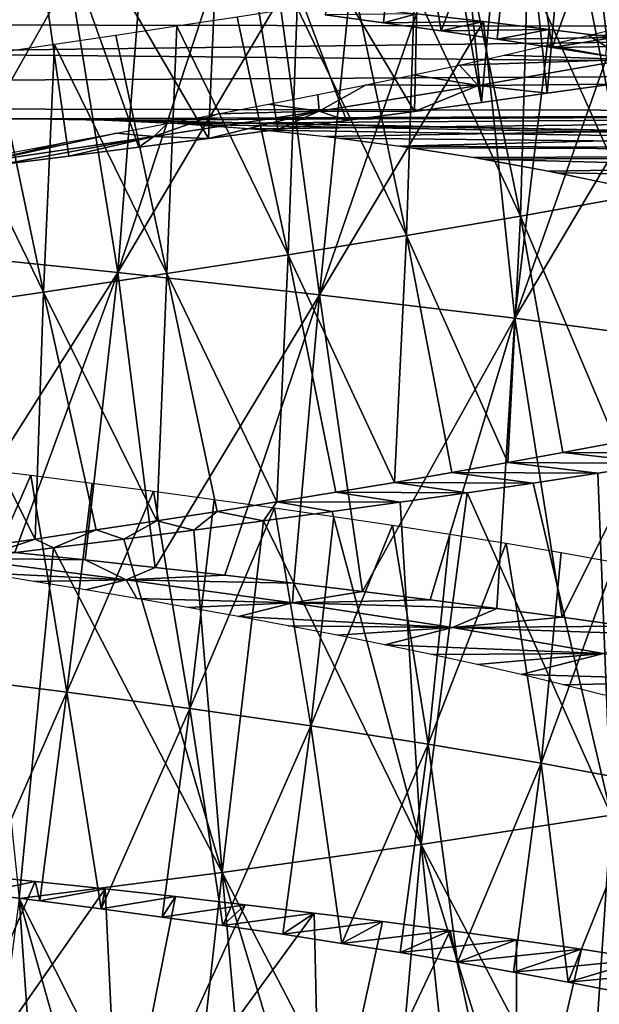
# Model space of a CAD drawing. Header units: millimetres. Extents: x -161 to 161, y -94 to 1149.
# Tile 854 of 1056: x 44.51 to 47.42, y 443.28 to 448.22. Entities that reach past the tile are written whole.
import ezdxf

# ---------------------------------------------------------------- set-up
doc = ezdxf.new("R2010")
doc.units = ezdxf.units.MM
doc.header["$LTSCALE"] = 81.481481
for name, color, linetype in [('43', 7, 'CONTINUOUS'), ('44', 7, 'CONTINUOUS'), ('85', 7, 'CONTINUOUS'), ('86', 7, 'CONTINUOUS'), ('87', 7, 'CONTINUOUS'), ('88', 7, 'CONTINUOUS')]:
    doc.layers.add(name, color=color, linetype=linetype)

msp = doc.modelspace()

# ---------------------------------------------------------------- linework, layer by layer
at = {"layer": '43', "color": 7, "linetype": 'CONTINUOUS', "true_color": 0xaaaaaa}
for points in [[(53, 448.396, -10.9496), (53, 448.1778, -10.685), (24.2, 448.2317, -10.7516), (53, 448.396, -10.9496)], [(53, 448.1778, -10.685), (53, 447.9648, -10.4157), (24.2, 448.2317, -10.7516), (53, 448.1778, -10.685)], [(24.2, 448.2317, -10.7516), (53, 447.9648, -10.4157), (24.2, 447.8095, -10.2126), (24.2, 448.2317, -10.7516)], [(53, 447.9648, -10.4157), (53, 447.757, -10.1418), (24.2, 447.8095, -10.2126), (53, 447.9648, -10.4157)], [(24.2, 447.8095, -10.2126), (53, 447.757, -10.1418), (44.6661, 447.7231, -10.0967), (24.2, 447.8095, -10.2126)], [(44.3065, 447.7225, -10.0959), (24.2, 447.8095, -10.2126), (44.6661, 447.7231, -10.0967), (44.3065, 447.7225, -10.0959)], [(53, 447.757, -10.1418), (53, 447.5544, -9.8633), (44.6661, 447.7231, -10.0967), (53, 447.757, -10.1418)], [(44.6661, 447.7231, -10.0967), (53, 447.5544, -9.8633), (45.0249, 447.7141, -10.0844), (44.6661, 447.7231, -10.0967)], [(45.0249, 447.7141, -10.0844), (53, 447.5544, -9.8633), (45.3841, 447.6952, -10.0588), (45.0249, 447.7141, -10.0844)], [(45.3841, 447.6952, -10.0588), (53, 447.5544, -9.8633), (45.7446, 447.6663, -10.0193), (45.3841, 447.6952, -10.0588)], [(45.7446, 447.6663, -10.0193), (53, 447.5544, -9.8633), (46.1074, 447.6275, -9.9658), (45.7446, 447.6663, -10.0193)], [(46.1074, 447.6275, -9.9658), (53, 447.5544, -9.8633), (46.4721, 447.5792, -9.8988), (46.1074, 447.6275, -9.9658)], [(46.4721, 447.5792, -9.8988), (53, 447.5544, -9.8633), (46.838, 447.5213, -9.8175), (46.4721, 447.5792, -9.8988)], [(53, 447.5544, -9.8633), (53, 447.357, -9.5802), (46.838, 447.5213, -9.8175), (53, 447.5544, -9.8633)], [(46.838, 447.5213, -9.8175), (53, 447.357, -9.5802), (47.204, 447.4537, -9.7211), (46.838, 447.5213, -9.8175)], [(47.204, 447.4537, -9.7211), (53, 447.357, -9.5802), (47.5694, 447.3761, -9.6089), (47.204, 447.4537, -9.7211)]]:
    msp.add_3dface(points, dxfattribs=at)
at = {"layer": '44', "color": 7, "linetype": 'CONTINUOUS', "true_color": 0xaaaaaa}
for points in [[(53, 448.1778, 10.685), (53, 448.396, 10.9496), (24.2, 448.2317, 10.7516), (53, 448.1778, 10.685)], [(24.2, 447.8095, 10.2126), (53, 448.1778, 10.685), (24.2, 448.2317, 10.7516), (24.2, 447.8095, 10.2126)], [(53, 447.9648, 10.4157), (53, 448.1778, 10.685), (24.2, 447.8095, 10.2126), (53, 447.9648, 10.4157)], [(53, 447.757, 10.1418), (53, 447.9648, 10.4157), (24.2, 447.8095, 10.2126), (53, 447.757, 10.1418)], [(44.5662, 447.7238, 10.0975), (53, 447.757, 10.1418), (24.2, 447.8095, 10.2126), (44.5662, 447.7238, 10.0975)], [(44.197, 447.7205, 10.0932), (44.5662, 447.7238, 10.0975), (24.2, 447.8095, 10.2126), (44.197, 447.7205, 10.0932)], [(44.9349, 447.717, 10.0884), (53, 447.757, 10.1418), (44.5662, 447.7238, 10.0975), (44.9349, 447.717, 10.0884)], [(45.3033, 447.7001, 10.0655), (53, 447.757, 10.1418), (44.9349, 447.717, 10.0884), (45.3033, 447.7001, 10.0655)], [(45.6723, 447.673, 10.0284), (53, 447.757, 10.1418), (45.3033, 447.7001, 10.0655), (45.6723, 447.673, 10.0284)], [(46.0425, 447.6353, 9.9766), (53, 447.757, 10.1418), (45.6723, 447.673, 10.0284), (46.0425, 447.6353, 9.9766)], [(46.4146, 447.5875, 9.9103), (53, 447.757, 10.1418), (46.0425, 447.6353, 9.9766), (46.4146, 447.5875, 9.9103)], [(53, 447.5544, 9.8633), (53, 447.757, 10.1418), (46.4146, 447.5875, 9.9103), (53, 447.5544, 9.8633)], [(46.7881, 447.5297, 9.8293), (53, 447.5544, 9.8633), (46.4146, 447.5875, 9.9103), (46.7881, 447.5297, 9.8293)], [(47.1621, 447.4619, 9.7329), (53, 447.5544, 9.8633), (46.7881, 447.5297, 9.8293), (47.1621, 447.4619, 9.7329)], [(47.5359, 447.3838, 9.6201), (53, 447.5544, 9.8633), (47.1621, 447.4619, 9.7329), (47.5359, 447.3838, 9.6201)]]:
    msp.add_3dface(points, dxfattribs=at)
at = {"layer": '85', "color": 7, "linetype": 'CONTINUOUS', "true_color": 0xaaaaaa}
for points in [[(47.5612, 448.1917, 3.4232), (48.2405, 448.1531, 4.4218), (47.3628, 448.1421, 3.5895), (47.5612, 448.1917, 3.4232)], [(47.3628, 448.1421, 3.5895), (47.5569, 448.0221, 4.9161), (47.1553, 448.0926, 3.7444), (47.3628, 448.1421, 3.5895)], [(48.2405, 448.1531, 4.4218), (47.5569, 448.0221, 4.9161), (47.3628, 448.1421, 3.5895), (48.2405, 448.1531, 4.4218)], [(47.1553, 448.0926, 3.7444), (47.5569, 448.0221, 4.9161), (46.9391, 448.0431, 3.8874), (47.1553, 448.0926, 3.7444)], [(46.9391, 448.0431, 3.8874), (47.5569, 448.0221, 4.9161), (46.7151, 447.9936, 4.018), (46.9391, 448.0431, 3.8874)], [(46.7151, 447.9936, 4.018), (46.8084, 447.8915, 5.3055), (46.484, 447.9442, 4.1357), (46.7151, 447.9936, 4.018)], [(47.5569, 448.0221, 4.9161), (46.8084, 447.8915, 5.3055), (46.7151, 447.9936, 4.018), (47.5569, 448.0221, 4.9161)], [(46.8084, 447.8915, 5.3055), (47.5569, 448.0221, 4.9161), (47.4788, 447.8984, 6.3196), (46.8084, 447.8915, 5.3055)], [(46.484, 447.9442, 4.1357), (46.8084, 447.8915, 5.3055), (46.2468, 447.895, 4.2401), (46.484, 447.9442, 4.1357)], [(46.2468, 447.895, 4.2401), (46.0109, 447.7622, 5.5821), (46.0042, 447.8459, 4.3309), (46.2468, 447.895, 4.2401)], [(46.8084, 447.8915, 5.3055), (46.0109, 447.7622, 5.5821), (46.2468, 447.895, 4.2401), (46.8084, 447.8915, 5.3055)], [(46.0109, 447.7622, 5.5821), (46.8084, 447.8915, 5.3055), (46.4891, 447.7608, 6.694), (46.0109, 447.7622, 5.5821)], [(46.4891, 447.7608, 6.694), (46.8084, 447.8915, 5.3055), (46.8251, 447.8064, 6.5859), (46.4891, 447.7608, 6.694)], [(47.1552, 447.8523, 6.4611), (46.8084, 447.8915, 5.3055), (47.4788, 447.8984, 6.3196), (47.1552, 447.8523, 6.4611)], [(46.8251, 447.8064, 6.5859), (46.8084, 447.8915, 5.3055), (47.1552, 447.8523, 6.4611), (46.8251, 447.8064, 6.5859)], [(46.0042, 447.8459, 4.3309), (46.0109, 447.7622, 5.5821), (45.7569, 447.7971, 4.4078), (46.0042, 447.8459, 4.3309)], [(45.7569, 447.7971, 4.4078), (46.0109, 447.7622, 5.5821), (45.5057, 447.7485, 4.4705), (45.7569, 447.7971, 4.4078)], [(45.1814, 447.6346, 5.7395), (46.0109, 447.7622, 5.5821), (45.4557, 447.6256, 6.9142), (45.1814, 447.6346, 5.7395)], [(46.0109, 447.7622, 5.5821), (45.1814, 447.6346, 5.7395), (45.5057, 447.7485, 4.4705), (46.0109, 447.7622, 5.5821)], [(45.5057, 447.7485, 4.4705), (45.1814, 447.6346, 5.7395), (45.2515, 447.7001, 4.519), (45.5057, 447.7485, 4.4705)], [(45.4557, 447.6256, 6.9142), (46.0109, 447.7622, 5.5821), (45.8034, 447.6703, 6.8583), (45.4557, 447.6256, 6.9142)], [(45.8034, 447.6703, 6.8583), (46.0109, 447.7622, 5.5821), (46.1482, 447.7154, 6.7848), (45.8034, 447.6703, 6.8583)], [(46.1482, 447.7154, 6.7848), (46.0109, 447.7622, 5.5821), (46.4891, 447.7608, 6.694), (46.1482, 447.7154, 6.7848)], [(45.2515, 447.7001, 4.519), (45.1814, 447.6346, 5.7395), (44.9953, 447.6521, 4.5531), (45.2515, 447.7001, 4.519)], [(45.1814, 447.6346, 5.7395), (44.3374, 447.5093, 5.7746), (44.9953, 447.6521, 4.5531), (45.1814, 447.6346, 5.7395)], [(44.9953, 447.6521, 4.5531), (44.3374, 447.5093, 5.7746), (44.7378, 447.6044, 4.5726), (44.9953, 447.6521, 4.5531)], [(44.3374, 447.5093, 5.7746), (45.1814, 447.6346, 5.7395), (44.4042, 447.4939, 6.9762), (44.3374, 447.5093, 5.7746)], [(44.7378, 447.6044, 4.5726), (44.3374, 447.5093, 5.7746), (44.4798, 447.557, 4.5776), (44.7378, 447.6044, 4.5726)], [(44.4042, 447.4939, 6.9762), (45.1814, 447.6346, 5.7395), (44.7555, 447.5374, 6.9732), (44.4042, 447.4939, 6.9762)], [(44.7555, 447.5374, 6.9732), (45.1814, 447.6346, 5.7395), (45.1061, 447.5813, 6.9525), (44.7555, 447.5374, 6.9732)], [(45.1061, 447.5813, 6.9525), (45.1814, 447.6346, 5.7395), (45.4557, 447.6256, 6.9142), (45.1061, 447.5813, 6.9525)], [(44.8372, 445.5118, -7.1008), (44.1993, 445.52, -5.8989), (44.4854, 445.5487, -7.107), (44.8372, 445.5118, -7.1008)], [(45.0439, 445.4115, -5.8869), (44.1993, 445.52, -5.8989), (44.8372, 445.5118, -7.1008), (45.0439, 445.4115, -5.8869)], [(44.1993, 445.52, -5.8989), (45.0439, 445.4115, -5.8869), (44.3207, 445.4462, -4.7055), (44.1993, 445.52, -5.8989)], [(45.1882, 445.4739, -7.0769), (45.0439, 445.4115, -5.8869), (44.8372, 445.5118, -7.1008), (45.1882, 445.4739, -7.0769)], [(45.5376, 445.435, -7.0354), (45.0439, 445.4115, -5.8869), (45.1882, 445.4739, -7.0769), (45.5376, 445.435, -7.0354)], [(44.3207, 445.4462, -4.7055), (45.0439, 445.4115, -5.8869), (44.5804, 445.4041, -4.7106), (44.3207, 445.4462, -4.7055)], [(45.8847, 445.395, -6.9765), (45.0439, 445.4115, -5.8869), (45.5376, 445.435, -7.0354), (45.8847, 445.395, -6.9765)], [(44.5804, 445.4041, -4.7106), (45.0439, 445.4115, -5.8869), (44.8397, 445.3611, -4.701), (44.5804, 445.4041, -4.7106)], [(44.8397, 445.3611, -4.701), (45.0439, 445.4115, -5.8869), (45.0977, 445.3174, -4.6768), (44.8397, 445.3611, -4.701)], [(45.877, 445.2961, -5.7527), (45.0439, 445.4115, -5.8869), (45.8847, 445.395, -6.9765), (45.877, 445.2961, -5.7527)], [(45.0439, 445.4115, -5.8869), (45.877, 445.2961, -5.7527), (45.0977, 445.3174, -4.6768), (45.0439, 445.4115, -5.8869)], [(46.2285, 445.3539, -6.9003), (45.877, 445.2961, -5.7527), (45.8847, 445.395, -6.9765), (46.2285, 445.3539, -6.9003)], [(46.5681, 445.3118, -6.807), (45.877, 445.2961, -5.7527), (46.2285, 445.3539, -6.9003), (46.5681, 445.3118, -6.807)], [(45.0977, 445.3174, -4.6768), (45.877, 445.2961, -5.7527), (45.3535, 445.2729, -4.6383), (45.0977, 445.3174, -4.6768)], [(45.3535, 445.2729, -4.6383), (45.877, 445.2961, -5.7527), (45.6066, 445.2276, -4.5856), (45.3535, 445.2729, -4.6383)], [(45.877, 445.2961, -5.7527), (46.681, 445.1734, -5.4998), (45.6066, 445.2276, -4.5856), (45.877, 445.2961, -5.7527)], [(46.9023, 445.2687, -6.6968), (45.877, 445.2961, -5.7527), (46.5681, 445.3118, -6.807), (46.9023, 445.2687, -6.6968)], [(46.681, 445.1734, -5.4998), (45.877, 445.2961, -5.7527), (46.9023, 445.2687, -6.6968), (46.681, 445.1734, -5.4998)], [(45.6066, 445.2276, -4.5856), (46.681, 445.1734, -5.4998), (45.8562, 445.1814, -4.5188), (45.6066, 445.2276, -4.5856)], [(47.2304, 445.2244, -6.5699), (46.681, 445.1734, -5.4998), (46.9023, 445.2687, -6.6968), (47.2304, 445.2244, -6.5699)], [(47.5513, 445.1791, -6.4266), (46.681, 445.1734, -5.4998), (47.2304, 445.2244, -6.5699), (47.5513, 445.1791, -6.4266)], [(45.8562, 445.1814, -4.5188), (46.681, 445.1734, -5.4998), (46.1015, 445.1343, -4.4382), (45.8562, 445.1814, -4.5188)], [(47.8646, 445.1327, -6.2673), (46.681, 445.1734, -5.4998), (47.5513, 445.1791, -6.4266), (47.8646, 445.1327, -6.2673)], [(46.1015, 445.1343, -4.4382), (46.681, 445.1734, -5.4998), (46.3416, 445.0863, -4.3439), (46.1015, 445.1343, -4.4382)], [(46.681, 445.1734, -5.4998), (47.4384, 445.0431, -5.1327), (46.3416, 445.0863, -4.3439), (46.681, 445.1734, -5.4998)], [(47.4384, 445.0431, -5.1327), (46.681, 445.1734, -5.4998), (47.8646, 445.1327, -6.2673), (47.4384, 445.0431, -5.1327)], [(46.3416, 445.0863, -4.3439), (47.4384, 445.0431, -5.1327), (46.5758, 445.0375, -4.2362), (46.3416, 445.0863, -4.3439)], [(46.5758, 445.0375, -4.2362), (47.4384, 445.0431, -5.1327), (46.8035, 444.9877, -4.1155), (46.5758, 445.0375, -4.2362)], [(46.8035, 444.9877, -4.1155), (47.4384, 445.0431, -5.1327), (47.0241, 444.937, -3.9821), (46.8035, 444.9877, -4.1155)], [(47.4384, 445.0431, -5.1327), (48.1338, 444.9053, -4.6602), (47.0241, 444.937, -3.9821), (47.4384, 445.0431, -5.1327)], [(47.0241, 444.937, -3.9821), (48.1338, 444.9053, -4.6602), (47.2368, 444.8854, -3.8366), (47.0241, 444.937, -3.9821)], [(47.2368, 444.8854, -3.8366), (48.1338, 444.9053, -4.6602), (47.4409, 444.8329, -3.6794), (47.2368, 444.8854, -3.8366)]]:
    msp.add_3dface(points, dxfattribs=at)
at = {"layer": '86', "color": 7, "linetype": 'CONTINUOUS', "true_color": 0xaaaaaa}
for points in [[(46.3348, 448.2055, -5.5134), (46.4996, 448.2499, -6.7187), (46.0417, 448.2462, -5.6019), (46.3348, 448.2055, -5.5134)], [(46.8357, 448.2112, -6.61), (46.4996, 448.2499, -6.7187), (46.3348, 448.2055, -5.5134), (46.8357, 448.2112, -6.61)], [(46.6229, 448.1645, -5.4094), (46.8357, 448.2112, -6.61), (46.3348, 448.2055, -5.5134), (46.6229, 448.1645, -5.4094)], [(47.166, 448.172, -6.4844), (46.8357, 448.2112, -6.61), (46.6229, 448.1645, -5.4094), (47.166, 448.172, -6.4844)], [(46.9051, 448.1231, -5.2904), (47.166, 448.172, -6.4844), (46.6229, 448.1645, -5.4094), (46.9051, 448.1231, -5.2904)], [(47.4894, 448.1324, -6.3422), (47.166, 448.172, -6.4844), (46.9051, 448.1231, -5.2904), (47.4894, 448.1324, -6.3422)], [(47.1806, 448.0812, -5.1567), (47.4894, 448.1324, -6.3422), (46.9051, 448.1231, -5.2904), (47.1806, 448.0812, -5.1567)], [(47.8052, 448.0924, -6.1837), (47.4894, 448.1324, -6.3422), (47.1806, 448.0812, -5.1567), (47.8052, 448.0924, -6.1837)], [(47.4486, 448.039, -5.0088), (47.8052, 448.0924, -6.1837), (47.1806, 448.0812, -5.1567), (47.4486, 448.039, -5.0088)], [(47.2337, 446.0501, 5.0453), (48.0341, 446.0455, 5.9726), (47.5009, 446.101, 4.8953), (47.2337, 446.0501, 5.0453)], [(46.9587, 445.9996, 5.1811), (47.7256, 445.9955, 6.141), (47.2337, 446.0501, 5.0453), (46.9587, 445.9996, 5.1811)], [(47.7256, 445.9955, 6.141), (48.0341, 446.0455, 5.9726), (47.2337, 446.0501, 5.0453), (47.7256, 445.9955, 6.141)], [(46.6766, 445.9495, 5.3021), (47.409, 445.946, 6.2937), (46.9587, 445.9996, 5.1811), (46.6766, 445.9495, 5.3021)], [(47.409, 445.946, 6.2937), (47.7256, 445.9955, 6.141), (46.9587, 445.9996, 5.1811), (47.409, 445.946, 6.2937)], [(46.3886, 445.9, 5.408), (47.0851, 445.897, 6.4301), (46.6766, 445.9495, 5.3021), (46.3886, 445.9, 5.408)], [(47.0851, 445.897, 6.4301), (47.409, 445.946, 6.2937), (46.6766, 445.9495, 5.3021), (47.0851, 445.897, 6.4301)], [(46.0957, 445.8511, 5.4983), (46.7547, 445.8486, 6.5498), (46.3886, 445.9, 5.408), (46.0957, 445.8511, 5.4983)], [(46.7547, 445.8486, 6.5498), (47.0851, 445.897, 6.4301), (46.3886, 445.9, 5.408), (46.7547, 445.8486, 6.5498)], [(45.799, 445.8028, 5.5728), (46.4185, 445.8009, 6.6527), (46.0957, 445.8511, 5.4983), (45.799, 445.8028, 5.5728)], [(46.4185, 445.8009, 6.6527), (46.7547, 445.8486, 6.5498), (46.0957, 445.8511, 5.4983), (46.4185, 445.8009, 6.6527)], [(45.4992, 445.7553, 5.6314), (45.7318, 445.7071, 6.8075), (45.799, 445.8028, 5.5728), (45.4992, 445.7553, 5.6314)], [(45.7318, 445.7071, 6.8075), (46.0773, 445.7537, 6.7387), (45.799, 445.8028, 5.5728), (45.7318, 445.7071, 6.8075)], [(46.0773, 445.7537, 6.7387), (46.4185, 445.8009, 6.6527), (45.799, 445.8028, 5.5728), (46.0773, 445.7537, 6.7387)], [(45.1968, 445.7084, 5.6741), (45.383, 445.6612, 6.8589), (45.4992, 445.7553, 5.6314), (45.1968, 445.7084, 5.6741)], [(45.383, 445.6612, 6.8589), (45.7318, 445.7071, 6.8075), (45.4992, 445.7553, 5.6314), (45.383, 445.6612, 6.8589)], [(44.8923, 445.6622, 5.7008), (45.032, 445.6161, 6.8928), (45.1968, 445.7084, 5.6741), (44.8923, 445.6622, 5.7008)], [(45.032, 445.6161, 6.8928), (45.383, 445.6612, 6.8589), (45.1968, 445.7084, 5.6741), (45.032, 445.6161, 6.8928)], [(44.5864, 445.6166, 5.7114), (44.6796, 445.5717, 6.9089), (44.8923, 445.6622, 5.7008), (44.5864, 445.6166, 5.7114)], [(44.6796, 445.5717, 6.9089), (45.032, 445.6161, 6.8928), (44.8923, 445.6622, 5.7008), (44.6796, 445.5717, 6.9089)], [(44.2801, 445.5717, 5.7058), (44.3269, 445.5281, 6.9071), (44.5864, 445.6166, 5.7114), (44.2801, 445.5717, 5.7058)], [(44.3269, 445.5281, 6.9071), (44.6796, 445.5717, 6.9089), (44.5864, 445.6166, 5.7114), (44.3269, 445.5281, 6.9071)], [(44.5863, 443.8992, -7.2146), (44.2337, 443.9354, -7.2073), (44.3031, 443.841, -6.0127), (44.5863, 443.8992, -7.2146)], [(44.6105, 443.8022, -6.018), (44.5863, 443.8992, -7.2146), (44.3031, 443.841, -6.0127), (44.6105, 443.8022, -6.018)], [(44.9388, 443.8617, -7.2041), (44.5863, 443.8992, -7.2146), (44.6105, 443.8022, -6.018), (44.9388, 443.8617, -7.2041)], [(44.9176, 443.7621, -6.007), (44.9388, 443.8617, -7.2041), (44.6105, 443.8022, -6.018), (44.9176, 443.7621, -6.007)], [(45.2902, 443.8228, -7.1759), (44.9388, 443.8617, -7.2041), (44.9176, 443.7621, -6.007), (45.2902, 443.8228, -7.1759)], [(45.2236, 443.7207, -5.9797), (45.2902, 443.8228, -7.1759), (44.9176, 443.7621, -6.007), (45.2236, 443.7207, -5.9797)], [(45.6398, 443.7824, -7.1301), (45.2902, 443.8228, -7.1759), (45.2236, 443.7207, -5.9797), (45.6398, 443.7824, -7.1301)], [(45.5276, 443.678, -5.9364), (45.6398, 443.7824, -7.1301), (45.2236, 443.7207, -5.9797), (45.5276, 443.678, -5.9364)], [(45.9865, 443.7407, -7.0669), (45.6398, 443.7824, -7.1301), (45.5276, 443.678, -5.9364), (45.9865, 443.7407, -7.0669)], [(45.8286, 443.634, -5.8772), (45.9865, 443.7407, -7.0669), (45.5276, 443.678, -5.9364), (45.8286, 443.634, -5.8772)], [(46.3296, 443.6975, -6.9865), (45.9865, 443.7407, -7.0669), (45.8286, 443.634, -5.8772), (46.3296, 443.6975, -6.9865)], [(46.1258, 443.5887, -5.8023), (46.3296, 443.6975, -6.9865), (45.8286, 443.634, -5.8772), (46.1258, 443.5887, -5.8023)], [(46.668, 443.6528, -6.8891), (46.3296, 443.6975, -6.9865), (46.1258, 443.5887, -5.8023), (46.668, 443.6528, -6.8891)], [(46.4185, 443.5421, -5.712), (46.668, 443.6528, -6.8891), (46.1258, 443.5887, -5.8023), (46.4185, 443.5421, -5.712)], [(47.001, 443.6067, -6.7747), (46.668, 443.6528, -6.8891), (46.4185, 443.5421, -5.712), (47.001, 443.6067, -6.7747)], [(46.7057, 443.4942, -5.6063), (47.001, 443.6067, -6.7747), (46.4185, 443.5421, -5.712), (46.7057, 443.4942, -5.6063)], [(47.3275, 443.559, -6.6437), (47.001, 443.6067, -6.7747), (46.7057, 443.4942, -5.6063), (47.3275, 443.559, -6.6437)], [(46.9866, 443.4449, -5.4855), (47.3275, 443.559, -6.6437), (46.7057, 443.4942, -5.6063), (46.9866, 443.4449, -5.4855)], [(47.6469, 443.51, -6.4962), (47.3275, 443.559, -6.6437), (46.9866, 443.4449, -5.4855), (47.6469, 443.51, -6.4962)], [(47.2604, 443.3943, -5.35), (47.6469, 443.51, -6.4962), (46.9866, 443.4449, -5.4855), (47.2604, 443.3943, -5.35)], [(47.9583, 443.4594, -6.3329), (47.6469, 443.51, -6.4962), (47.2604, 443.3943, -5.35), (47.9583, 443.4594, -6.3329)], [(47.5266, 443.3424, -5.2003), (47.9583, 443.4594, -6.3329), (47.2604, 443.3943, -5.35), (47.5266, 443.3424, -5.2003)]]:
    msp.add_3dface(points, dxfattribs=at)
at = {"layer": '87', "color": 7, "linetype": 'CONTINUOUS', "true_color": 0xaaaaaa}
for points in [[(46.4891, 447.7608, 6.694), (46.5287, 449.5, 6.6995), (45.5315, 449.3736, 6.9234), (46.4891, 447.7608, 6.694)], [(46.5287, 449.5, 6.6995), (46.4891, 447.7608, 6.694), (46.8251, 447.8064, 6.5859), (46.5287, 449.5, 6.6995)], [(46.6542, 449.5, 6.6602), (46.5287, 449.5, 6.6995), (46.8251, 447.8064, 6.5859), (46.6542, 449.5, 6.6602)], [(46.9798, 449.5, 6.5457), (46.6542, 449.5, 6.6602), (46.8251, 447.8064, 6.5859), (46.9798, 449.5, 6.5457)], [(46.9798, 449.5, 6.5457), (46.8251, 447.8064, 6.5859), (47.1552, 447.8523, 6.4611), (46.9798, 449.5, 6.5457)], [(47.3002, 449.5, 6.4151), (46.9798, 449.5, 6.5457), (47.1552, 447.8523, 6.4611), (47.3002, 449.5, 6.4151)], [(47.3002, 449.5, 6.4151), (47.1552, 447.8523, 6.4611), (47.4788, 447.8984, 6.3196), (47.3002, 449.5, 6.4151)], [(47.6145, 449.5, 6.2685), (47.3002, 449.5, 6.4151), (47.4788, 447.8984, 6.3196), (47.6145, 449.5, 6.2685)], [(45.4557, 447.6256, 6.9142), (45.5315, 449.3736, 6.9234), (44.5123, 449.2471, 6.9996), (45.4557, 447.6256, 6.9142)], [(45.4557, 447.6256, 6.9142), (45.8034, 447.6703, 6.8583), (45.5315, 449.3736, 6.9234), (45.4557, 447.6256, 6.9142)], [(45.8034, 447.6703, 6.8583), (46.1482, 447.7154, 6.7848), (45.5315, 449.3736, 6.9234), (45.8034, 447.6703, 6.8583)], [(46.1482, 447.7154, 6.7848), (46.4891, 447.7608, 6.694), (45.5315, 449.3736, 6.9234), (46.1482, 447.7154, 6.7848)], [(44.4042, 447.4939, 6.9762), (44.5123, 449.2471, 6.9996), (43.4929, 449.1209, 6.9258), (44.4042, 447.4939, 6.9762)], [(44.4042, 447.4939, 6.9762), (44.7555, 447.5374, 6.9732), (44.5123, 449.2471, 6.9996), (44.4042, 447.4939, 6.9762)], [(44.7555, 447.5374, 6.9732), (45.1061, 447.5813, 6.9525), (44.5123, 449.2471, 6.9996), (44.7555, 447.5374, 6.9732)], [(45.1061, 447.5813, 6.9525), (45.4557, 447.6256, 6.9142), (44.5123, 449.2471, 6.9996), (45.1061, 447.5813, 6.9525)], [(44.4078, 448.4748, -7.0066), (44.7611, 448.4381, -7.0028), (43.9798, 447.0591, -7.0213), (44.4078, 448.4748, -7.0066)], [(43.9798, 447.0591, -7.0213), (44.7611, 448.4381, -7.0028), (45.0017, 446.953, -7.0263), (43.9798, 447.0591, -7.0213)], [(44.7611, 448.4381, -7.0028), (45.1137, 448.4011, -6.9811), (45.0017, 446.953, -7.0263), (44.7611, 448.4381, -7.0028)], [(45.1137, 448.4011, -6.9811), (45.4647, 448.3638, -6.9417), (45.0017, 446.953, -7.0263), (45.1137, 448.4011, -6.9811)], [(45.4647, 448.3638, -6.9417), (45.8132, 448.3262, -6.8847), (45.0017, 446.953, -7.0263), (45.4647, 448.3638, -6.9417)], [(45.0017, 446.953, -7.0263), (45.8132, 448.3262, -6.8847), (46.0131, 446.8416, -6.8824), (45.0017, 446.953, -7.0263)], [(45.8132, 448.3262, -6.8847), (46.1585, 448.2883, -6.8103), (46.0131, 446.8416, -6.8824), (45.8132, 448.3262, -6.8847)], [(46.1585, 448.2883, -6.8103), (46.4996, 448.2499, -6.7187), (46.0131, 446.8416, -6.8824), (46.1585, 448.2883, -6.8103)], [(46.4996, 448.2499, -6.7187), (46.8357, 448.2112, -6.61), (46.0131, 446.8416, -6.8824), (46.4996, 448.2499, -6.7187)], [(46.0131, 446.8416, -6.8824), (46.8357, 448.2112, -6.61), (46.9923, 446.7242, -6.5937), (46.0131, 446.8416, -6.8824)], [(46.8357, 448.2112, -6.61), (47.166, 448.172, -6.4844), (46.9923, 446.7242, -6.5937), (46.8357, 448.2112, -6.61)], [(47.166, 448.172, -6.4844), (47.4894, 448.1324, -6.3422), (46.9923, 446.7242, -6.5937), (47.166, 448.172, -6.4844)], [(47.4894, 448.1324, -6.3422), (47.8052, 448.0924, -6.1837), (46.9923, 446.7242, -6.5937), (47.4894, 448.1324, -6.3422)], [(46.9923, 446.7242, -6.5937), (47.8052, 448.0924, -6.1837), (47.9181, 446.6005, -6.1653), (46.9923, 446.7242, -6.5937)], [(44.1335, 445.5846, -7.0954), (43.9798, 447.0591, -7.0213), (45.0017, 446.953, -7.0263), (44.1335, 445.5846, -7.0954)], [(44.4854, 445.5487, -7.107), (44.1335, 445.5846, -7.0954), (45.0017, 446.953, -7.0263), (44.4854, 445.5487, -7.107)], [(44.8372, 445.5118, -7.1008), (44.4854, 445.5487, -7.107), (45.0017, 446.953, -7.0263), (44.8372, 445.5118, -7.1008)], [(45.1882, 445.4739, -7.0769), (44.8372, 445.5118, -7.1008), (45.0017, 446.953, -7.0263), (45.1882, 445.4739, -7.0769)], [(45.1882, 445.4739, -7.0769), (45.0017, 446.953, -7.0263), (46.0131, 446.8416, -6.8824), (45.1882, 445.4739, -7.0769)], [(45.5376, 445.435, -7.0354), (45.1882, 445.4739, -7.0769), (46.0131, 446.8416, -6.8824), (45.5376, 445.435, -7.0354)], [(45.8847, 445.395, -6.9765), (45.5376, 445.435, -7.0354), (46.0131, 446.8416, -6.8824), (45.8847, 445.395, -6.9765)], [(46.2285, 445.3539, -6.9003), (45.8847, 445.395, -6.9765), (46.0131, 446.8416, -6.8824), (46.2285, 445.3539, -6.9003)], [(46.2285, 445.3539, -6.9003), (46.0131, 446.8416, -6.8824), (46.9923, 446.7242, -6.5937), (46.2285, 445.3539, -6.9003)], [(46.5681, 445.3118, -6.807), (46.2285, 445.3539, -6.9003), (46.9923, 446.7242, -6.5937), (46.5681, 445.3118, -6.807)], [(46.9023, 445.2687, -6.6968), (46.5681, 445.3118, -6.807), (46.9923, 446.7242, -6.5937), (46.9023, 445.2687, -6.6968)], [(47.2304, 445.2244, -6.5699), (46.9023, 445.2687, -6.6968), (46.9923, 446.7242, -6.5937), (47.2304, 445.2244, -6.5699)], [(47.2304, 445.2244, -6.5699), (46.9923, 446.7242, -6.5937), (47.9181, 446.6005, -6.1653), (47.2304, 445.2244, -6.5699)], [(47.5513, 445.1791, -6.4266), (47.2304, 445.2244, -6.5699), (47.9181, 446.6005, -6.1653), (47.5513, 445.1791, -6.4266)], [(47.7256, 445.9955, 6.141), (47.409, 445.946, 6.2937), (47.4771, 444.2321, 6.1744), (47.7256, 445.9955, 6.141)], [(47.409, 445.946, 6.2937), (47.0851, 445.897, 6.4301), (47.4771, 444.2321, 6.1744), (47.409, 445.946, 6.2937)], [(47.0851, 445.897, 6.4301), (46.7547, 445.8486, 6.5498), (47.4771, 444.2321, 6.1744), (47.0851, 445.897, 6.4301)], [(46.7547, 445.8486, 6.5498), (46.4185, 445.8009, 6.6527), (46.5229, 444.084, 6.5317), (46.7547, 445.8486, 6.5498)], [(47.4771, 444.2321, 6.1744), (46.7547, 445.8486, 6.5498), (46.5229, 444.084, 6.5317), (47.4771, 444.2321, 6.1744)], [(46.4185, 445.8009, 6.6527), (46.0773, 445.7537, 6.7387), (46.5229, 444.084, 6.5317), (46.4185, 445.8009, 6.6527)], [(46.0773, 445.7537, 6.7387), (45.7318, 445.7071, 6.8075), (46.5229, 444.084, 6.5317), (46.0773, 445.7537, 6.7387)], [(45.7318, 445.7071, 6.8075), (45.383, 445.6612, 6.8589), (45.5254, 443.9439, 6.7463), (45.7318, 445.7071, 6.8075)], [(46.5229, 444.084, 6.5317), (45.7318, 445.7071, 6.8075), (45.5254, 443.9439, 6.7463), (46.5229, 444.084, 6.5317)], [(45.383, 445.6612, 6.8589), (45.032, 445.6161, 6.8928), (45.5254, 443.9439, 6.7463), (45.383, 445.6612, 6.8589)], [(44.6796, 445.5717, 6.9089), (44.3269, 445.5281, 6.9071), (44.5062, 443.8129, 6.8139), (44.6796, 445.5717, 6.9089)], [(45.5254, 443.9439, 6.7463), (44.6796, 445.5717, 6.9089), (44.5062, 443.8129, 6.8139), (45.5254, 443.9439, 6.7463)], [(45.032, 445.6161, 6.8928), (44.6796, 445.5717, 6.9089), (45.5254, 443.9439, 6.7463), (45.032, 445.6161, 6.8928)], [(47.3595, 442.4895, 6.1044), (47.4771, 444.2321, 6.1744), (46.5229, 444.084, 6.5317), (47.3595, 442.4895, 6.1044)], [(47.3595, 442.4895, 6.1044), (47.6773, 442.5449, 5.9562), (47.4771, 444.2321, 6.1744), (47.3595, 442.4895, 6.1044)], [(46.3651, 442.3306, 6.4498), (46.5229, 444.084, 6.5317), (45.5254, 443.9439, 6.7463), (46.3651, 442.3306, 6.4498)], [(46.3651, 442.3306, 6.4498), (46.7025, 442.3823, 6.3515), (46.5229, 444.084, 6.5317), (46.3651, 442.3306, 6.4498)], [(46.7025, 442.3823, 6.3515), (47.0343, 442.4353, 6.2362), (46.5229, 444.084, 6.5317), (46.7025, 442.3823, 6.3515)], [(47.0343, 442.4353, 6.2362), (47.3595, 442.4895, 6.1044), (46.5229, 444.084, 6.5317), (47.0343, 442.4353, 6.2362)], [(45.3291, 442.1836, 6.642), (45.5254, 443.9439, 6.7463), (44.5062, 443.8129, 6.8139), (45.3291, 442.1836, 6.642)], [(45.3291, 442.1836, 6.642), (45.6774, 442.2312, 6.5953), (45.5254, 443.9439, 6.7463), (45.3291, 442.1836, 6.642)], [(45.6774, 442.2312, 6.5953), (46.023, 442.2802, 6.5312), (45.5254, 443.9439, 6.7463), (45.6774, 442.2312, 6.5953)], [(46.023, 442.2802, 6.5312), (46.3651, 442.3306, 6.4498), (45.5254, 443.9439, 6.7463), (46.023, 442.2802, 6.5312)], [(44.2337, 443.9354, -7.2073), (44.5863, 443.8992, -7.2146), (43.9859, 442.505, -7.3168), (44.2337, 443.9354, -7.2073)], [(44.5863, 443.8992, -7.2146), (44.9388, 443.8617, -7.2041), (43.9859, 442.505, -7.3168), (44.5863, 443.8992, -7.2146)], [(43.9859, 442.505, -7.3168), (44.9388, 443.8617, -7.2041), (45.0079, 442.3994, -7.3275), (43.9859, 442.505, -7.3168)], [(44.9388, 443.8617, -7.2041), (45.2902, 443.8228, -7.1759), (45.0079, 442.3994, -7.3275), (44.9388, 443.8617, -7.2041)], [(44.2757, 442.0497, 6.6768), (44.6275, 442.0929, 6.6829), (44.5062, 443.8129, 6.8139), (44.2757, 442.0497, 6.6768)], [(44.6275, 442.0929, 6.6829), (44.9789, 442.1375, 6.6713), (44.5062, 443.8129, 6.8139), (44.6275, 442.0929, 6.6829)], [(44.9789, 442.1375, 6.6713), (45.3291, 442.1836, 6.642), (44.5062, 443.8129, 6.8139), (44.9789, 442.1375, 6.6713)], [(45.2902, 443.8228, -7.1759), (45.6398, 443.7824, -7.1301), (45.0079, 442.3994, -7.3275), (45.2902, 443.8228, -7.1759)], [(45.6398, 443.7824, -7.1301), (45.9865, 443.7407, -7.0669), (45.0079, 442.3994, -7.3275), (45.6398, 443.7824, -7.1301)], [(45.0079, 442.3994, -7.3275), (45.9865, 443.7407, -7.0669), (46.0191, 442.2791, -7.1899), (45.0079, 442.3994, -7.3275)], [(45.9865, 443.7407, -7.0669), (46.3296, 443.6975, -6.9865), (46.0191, 442.2791, -7.1899), (45.9865, 443.7407, -7.0669)], [(46.3296, 443.6975, -6.9865), (46.668, 443.6528, -6.8891), (46.0191, 442.2791, -7.1899), (46.3296, 443.6975, -6.9865)], [(46.0191, 442.2791, -7.1899), (46.668, 443.6528, -6.8891), (46.9981, 442.1439, -6.9083), (46.0191, 442.2791, -7.1899)], [(46.668, 443.6528, -6.8891), (47.001, 443.6067, -6.7747), (46.9981, 442.1439, -6.9083), (46.668, 443.6528, -6.8891)], [(47.001, 443.6067, -6.7747), (47.3275, 443.559, -6.6437), (46.9981, 442.1439, -6.9083), (47.001, 443.6067, -6.7747)], [(47.3275, 443.559, -6.6437), (47.6469, 443.51, -6.4962), (46.9981, 442.1439, -6.9083), (47.3275, 443.559, -6.6437)], [(46.9981, 442.1439, -6.9083), (47.6469, 443.51, -6.4962), (47.9234, 441.9936, -6.4876), (46.9981, 442.1439, -6.9083)]]:
    msp.add_3dface(points, dxfattribs=at)
at = {"layer": '88', "color": 7, "linetype": 'CONTINUOUS', "true_color": 0xaaaaaa}
for points in [[(46.3348, 448.2055, -5.5134), (46.0417, 448.2462, -5.6019), (46.4382, 449.2623, -5.4669), (46.3348, 448.2055, -5.5134)], [(46.6229, 448.1645, -5.4094), (46.3348, 448.2055, -5.5134), (46.4382, 449.2623, -5.4669), (46.6229, 448.1645, -5.4094)], [(46.6229, 448.1645, -5.4094), (46.4382, 449.2623, -5.4669), (47.0102, 449.1821, -5.2292), (46.6229, 448.1645, -5.4094)], [(46.9051, 448.1231, -5.2904), (46.6229, 448.1645, -5.4094), (47.0102, 449.1821, -5.2292), (46.9051, 448.1231, -5.2904)], [(47.1806, 448.0812, -5.1567), (46.9051, 448.1231, -5.2904), (47.0102, 449.1821, -5.2292), (47.1806, 448.0812, -5.1567)], [(47.1806, 448.0812, -5.1567), (47.0102, 449.1821, -5.2292), (47.5536, 449.101, -4.9321), (47.1806, 448.0812, -5.1567)], [(47.4486, 448.039, -5.0088), (47.1806, 448.0812, -5.1567), (47.5536, 449.101, -4.9321), (47.4486, 448.039, -5.0088)], [(47.3293, 448.5128, 5.0573), (47.564, 447.3335, 4.897), (47.5937, 448.5594, 4.9008), (47.3293, 448.5128, 5.0573)], [(47.0567, 448.4661, 5.1997), (47.564, 447.3335, 4.897), (47.3293, 448.5128, 5.0573), (47.0567, 448.4661, 5.1997)], [(46.7768, 448.4195, 5.3275), (47.0212, 447.2353, 5.1931), (47.0567, 448.4661, 5.1997), (46.7768, 448.4195, 5.3275)], [(47.0212, 447.2353, 5.1931), (47.564, 447.3335, 4.897), (47.0567, 448.4661, 5.1997), (47.0212, 447.2353, 5.1931)], [(46.4904, 448.3729, 5.4403), (47.0212, 447.2353, 5.1931), (46.7768, 448.4195, 5.3275), (46.4904, 448.3729, 5.4403)], [(46.1984, 448.3264, 5.5377), (46.4497, 447.1381, 5.4298), (46.4904, 448.3729, 5.4403), (46.1984, 448.3264, 5.5377)], [(46.4497, 447.1381, 5.4298), (47.0212, 447.2353, 5.1931), (46.4904, 448.3729, 5.4403), (46.4497, 447.1381, 5.4298)], [(45.9015, 448.2801, 5.6194), (46.4497, 447.1381, 5.4298), (46.1984, 448.3264, 5.5377), (45.9015, 448.2801, 5.6194)], [(45.6007, 448.2338, 5.6852), (45.8559, 447.0422, 5.604), (45.9015, 448.2801, 5.6194), (45.6007, 448.2338, 5.6852)], [(45.8559, 447.0422, 5.604), (46.4497, 447.1381, 5.4298), (45.9015, 448.2801, 5.6194), (45.8559, 447.0422, 5.604)], [(44.9908, 448.142, 5.7685), (45.2466, 446.9479, 5.7137), (45.2968, 448.1878, 5.7349), (44.9908, 448.142, 5.7685)], [(45.2466, 446.9479, 5.7137), (45.8559, 447.0422, 5.604), (45.2968, 448.1878, 5.7349), (45.2466, 446.9479, 5.7137)], [(45.2968, 448.1878, 5.7349), (45.8559, 447.0422, 5.604), (45.6007, 448.2338, 5.6852), (45.2968, 448.1878, 5.7349)], [(44.6836, 448.0964, 5.7856), (45.2466, 446.9479, 5.7137), (44.9908, 448.142, 5.7685), (44.6836, 448.0964, 5.7856)], [(44.3762, 448.0512, 5.7864), (44.6288, 446.8553, 5.7578), (44.6836, 448.0964, 5.7856), (44.3762, 448.0512, 5.7864)], [(44.6288, 446.8553, 5.7578), (45.2466, 446.9479, 5.7137), (44.6836, 448.0964, 5.7856), (44.6288, 446.8553, 5.7578)], [(44.0691, 448.0062, 5.7707), (44.6288, 446.8553, 5.7578), (44.3762, 448.0512, 5.7864), (44.0691, 448.0062, 5.7707)], [(44.0096, 446.7648, 5.7354), (44.6288, 446.8553, 5.7578), (44.0691, 448.0062, 5.7707), (44.0096, 446.7648, 5.7354)], [(47.5009, 446.101, 4.8953), (47.564, 447.3335, 4.897), (47.0212, 447.2353, 5.1931), (47.5009, 446.101, 4.8953)], [(46.9587, 445.9996, 5.1811), (47.0212, 447.2353, 5.1931), (46.4497, 447.1381, 5.4298), (46.9587, 445.9996, 5.1811)], [(46.9587, 445.9996, 5.1811), (47.2337, 446.0501, 5.0453), (47.0212, 447.2353, 5.1931), (46.9587, 445.9996, 5.1811)], [(47.2337, 446.0501, 5.0453), (47.5009, 446.101, 4.8953), (47.0212, 447.2353, 5.1931), (47.2337, 446.0501, 5.0453)], [(46.3886, 445.9, 5.408), (46.4497, 447.1381, 5.4298), (45.8559, 447.0422, 5.604), (46.3886, 445.9, 5.408)], [(46.3886, 445.9, 5.408), (46.6766, 445.9495, 5.3021), (46.4497, 447.1381, 5.4298), (46.3886, 445.9, 5.408)], [(46.6766, 445.9495, 5.3021), (46.9587, 445.9996, 5.1811), (46.4497, 447.1381, 5.4298), (46.6766, 445.9495, 5.3021)], [(45.799, 445.8028, 5.5728), (45.8559, 447.0422, 5.604), (45.2466, 446.9479, 5.7137), (45.799, 445.8028, 5.5728)], [(45.799, 445.8028, 5.5728), (46.0957, 445.8511, 5.4983), (45.8559, 447.0422, 5.604), (45.799, 445.8028, 5.5728)], [(46.0957, 445.8511, 5.4983), (46.3886, 445.9, 5.408), (45.8559, 447.0422, 5.604), (46.0957, 445.8511, 5.4983)], [(45.1968, 445.7084, 5.6741), (45.2466, 446.9479, 5.7137), (44.6288, 446.8553, 5.7578), (45.1968, 445.7084, 5.6741)], [(45.1968, 445.7084, 5.6741), (45.4992, 445.7553, 5.6314), (45.2466, 446.9479, 5.7137), (45.1968, 445.7084, 5.6741)], [(45.4992, 445.7553, 5.6314), (45.799, 445.8028, 5.5728), (45.2466, 446.9479, 5.7137), (45.4992, 445.7553, 5.6314)], [(44.5864, 445.6166, 5.7114), (44.6288, 446.8553, 5.7578), (44.0096, 446.7648, 5.7354), (44.5864, 445.6166, 5.7114)], [(44.5864, 445.6166, 5.7114), (44.8923, 445.6622, 5.7008), (44.6288, 446.8553, 5.7578), (44.5864, 445.6166, 5.7114)], [(44.8923, 445.6622, 5.7008), (45.1968, 445.7084, 5.6741), (44.6288, 446.8553, 5.7578), (44.8923, 445.6622, 5.7008)], [(44.2801, 445.5717, 5.7058), (44.5864, 445.6166, 5.7114), (44.0096, 446.7648, 5.7354), (44.2801, 445.5717, 5.7058)], [(44.5651, 445.937, -5.8852), (44.1259, 444.9271, -5.9288), (44.2569, 445.976, -5.8786), (44.5651, 445.937, -5.8852)], [(44.7454, 444.8488, -5.9407), (44.1259, 444.9271, -5.9288), (44.5651, 445.937, -5.8852), (44.7454, 444.8488, -5.9407)], [(44.8732, 445.8973, -5.8754), (44.7454, 444.8488, -5.9407), (44.5651, 445.937, -5.8852), (44.8732, 445.8973, -5.8754)], [(45.1803, 445.8567, -5.8492), (44.7454, 444.8488, -5.9407), (44.8732, 445.8973, -5.8754), (45.1803, 445.8567, -5.8492)], [(45.362, 444.7663, -5.8863), (44.7454, 444.8488, -5.9407), (45.1803, 445.8567, -5.8492), (45.362, 444.7663, -5.8863)], [(45.4853, 445.8153, -5.8068), (45.362, 444.7663, -5.8863), (45.1803, 445.8567, -5.8492), (45.4853, 445.8153, -5.8068)], [(45.7874, 445.773, -5.7484), (45.362, 444.7663, -5.8863), (45.4853, 445.8153, -5.8068), (45.7874, 445.773, -5.7484)], [(45.969, 444.6794, -5.7669), (45.362, 444.7663, -5.8863), (45.7874, 445.773, -5.7484), (45.969, 444.6794, -5.7669)], [(46.0857, 445.73, -5.6743), (45.969, 444.6794, -5.7669), (45.7874, 445.773, -5.7484), (46.0857, 445.73, -5.6743)], [(46.3794, 445.686, -5.5846), (45.969, 444.6794, -5.7669), (46.0857, 445.73, -5.6743), (46.3794, 445.686, -5.5846)], [(46.5591, 444.5881, -5.5841), (45.969, 444.6794, -5.7669), (46.3794, 445.686, -5.5846), (46.5591, 444.5881, -5.5841)], [(46.6678, 445.6412, -5.4795), (46.5591, 444.5881, -5.5841), (46.3794, 445.686, -5.5846), (46.6678, 445.6412, -5.4795)], [(46.9501, 445.5955, -5.3591), (46.5591, 444.5881, -5.5841), (46.6678, 445.6412, -5.4795), (46.9501, 445.5955, -5.3591)], [(47.1256, 444.4922, -5.3392), (46.5591, 444.5881, -5.5841), (46.9501, 445.5955, -5.3591), (47.1256, 444.4922, -5.3392)], [(47.2255, 445.5488, -5.2238), (47.1256, 444.4922, -5.3392), (46.9501, 445.5955, -5.3591), (47.2255, 445.5488, -5.2238)], [(47.4933, 445.5012, -5.0742), (47.1256, 444.4922, -5.3392), (47.2255, 445.5488, -5.2238), (47.4933, 445.5012, -5.0742)], [(47.6622, 444.3918, -5.0355), (47.1256, 444.4922, -5.3392), (47.4933, 445.5012, -5.0742), (47.6622, 444.3918, -5.0355)], [(44.3031, 443.841, -6.0127), (44.1259, 444.9271, -5.9288), (44.7454, 444.8488, -5.9407), (44.3031, 443.841, -6.0127)], [(44.6105, 443.8022, -6.018), (44.3031, 443.841, -6.0127), (44.7454, 444.8488, -5.9407), (44.6105, 443.8022, -6.018)], [(44.9176, 443.7621, -6.007), (44.6105, 443.8022, -6.018), (44.7454, 444.8488, -5.9407), (44.9176, 443.7621, -6.007)], [(44.9176, 443.7621, -6.007), (44.7454, 444.8488, -5.9407), (45.362, 444.7663, -5.8863), (44.9176, 443.7621, -6.007)], [(45.2236, 443.7207, -5.9797), (44.9176, 443.7621, -6.007), (45.362, 444.7663, -5.8863), (45.2236, 443.7207, -5.9797)], [(45.5276, 443.678, -5.9364), (45.2236, 443.7207, -5.9797), (45.362, 444.7663, -5.8863), (45.5276, 443.678, -5.9364)], [(45.5276, 443.678, -5.9364), (45.362, 444.7663, -5.8863), (45.969, 444.6794, -5.7669), (45.5276, 443.678, -5.9364)], [(45.8286, 443.634, -5.8772), (45.5276, 443.678, -5.9364), (45.969, 444.6794, -5.7669), (45.8286, 443.634, -5.8772)], [(46.1258, 443.5887, -5.8023), (45.8286, 443.634, -5.8772), (45.969, 444.6794, -5.7669), (46.1258, 443.5887, -5.8023)], [(46.1258, 443.5887, -5.8023), (45.969, 444.6794, -5.7669), (46.5591, 444.5881, -5.5841), (46.1258, 443.5887, -5.8023)], [(46.4185, 443.5421, -5.712), (46.1258, 443.5887, -5.8023), (46.5591, 444.5881, -5.5841), (46.4185, 443.5421, -5.712)], [(46.7057, 443.4942, -5.6063), (46.4185, 443.5421, -5.712), (46.5591, 444.5881, -5.5841), (46.7057, 443.4942, -5.6063)], [(46.7057, 443.4942, -5.6063), (46.5591, 444.5881, -5.5841), (47.1256, 444.4922, -5.3392), (46.7057, 443.4942, -5.6063)], [(46.9866, 443.4449, -5.4855), (46.7057, 443.4942, -5.6063), (47.1256, 444.4922, -5.3392), (46.9866, 443.4449, -5.4855)], [(47.2604, 443.3943, -5.35), (46.9866, 443.4449, -5.4855), (47.1256, 444.4922, -5.3392), (47.2604, 443.3943, -5.35)], [(47.2604, 443.3943, -5.35), (47.1256, 444.4922, -5.3392), (47.6622, 444.3918, -5.0355), (47.2604, 443.3943, -5.35)], [(47.5266, 443.3424, -5.2003), (47.2604, 443.3943, -5.35), (47.6622, 444.3918, -5.0355), (47.5266, 443.3424, -5.2003)]]:
    msp.add_3dface(points, dxfattribs=at)

doc.saveas('drawing.dxf')
